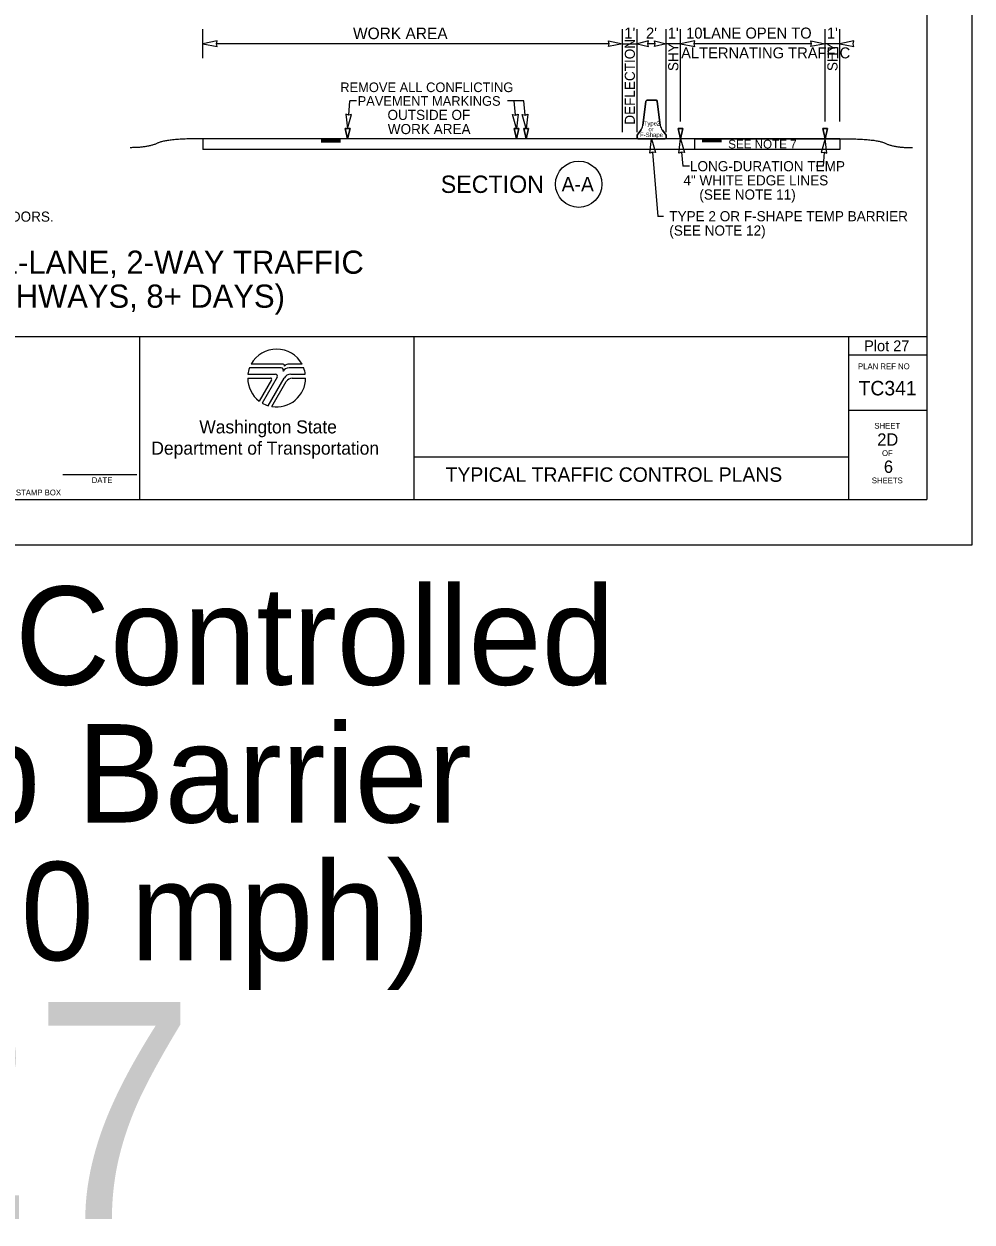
# Model space of a CAD drawing. Extents: x 99977 to 100176, y 99905 to 100011.
# Drawn here: x 100129.51 to 100136.06, y 99935.01 to 99943.29 of the extents above; entities that cross this region are included whole.
import ezdxf

# ---------------------------------------------------------------- set-up
doc = ezdxf.new("R2010")
doc.units = 0
for name, color, linetype in [('SH_DE_DetailHeading1Text', 7, 'Continuous'), ('SH_GI_GeneralNotesBodyText', 7, 'Continuous'), ('SH_GI_PlotLimits', 7, 'Continuous'), ('SH_GI_SheetBorder', 7, 'Continuous'), ('SH_GI_SheetLocationText', 7, 'Continuous'), ('SH_GI_SheetTextInCells', 7, 'Continuous'), ('SH_GI_TitleBlockText', 7, 'Continuous'), ('SH_GI_WSDOTLogo', 7, 'Continuous'), ('TR_WZ_BarrierDoubleFaceElev', 7, 'Continuous'), ('TR_WZ_WorkZoneDetails', 7, 'Continuous'), ('TR_WZ_WorkZoneTextCurrent', 7, 'Continuous')]:
    doc.layers.add(name, color=color, linetype=linetype)

msp = doc.modelspace()

# ---------------------------------------------------------------- linework, layer by layer
at = {"layer": 'SH_GI_PlotLimits'}
msp.add_lwpolyline([(100119.0625, 99939.6875), (100136.0625, 99939.6875), (100136.0625, 99950.6875), (100119.0625, 99950.6875)], close=True, dxfattribs=at)
at = {"layer": 'SH_GI_SheetBorder'}
for p, q in [((100135.75, 99950.375), (100135.75, 99940)), ((100120, 99941.1259), (100135.75, 99941.1259)), ((100130.3089, 99941.1259), (100130.3089, 99940)), ((100132.2055, 99941.1259), (100132.2055, 99940)), ((100135.2079, 99941.1259), (100135.2079, 99940)), ((100135.2079, 99941.0008), (100135.75, 99941.0008)), ((100135.2079, 99940.6176), (100135.75, 99940.6176)), ((100132.2055, 99940.2955), (100135.2079, 99940.2955)), ((100129.7797, 99940.1733), (100130.2914, 99940.1733)), ((100120, 99940), (100135.75, 99940))]:
    msp.add_line(p, q, dxfattribs=at)
at = {"layer": 'SH_GI_WSDOTLogo'}
for p, q in [((100131.303, 99940.9354), (100131.0815, 99940.9354)), ((100131.433, 99940.9354), (100131.3351, 99940.9354)), ((100131.0572, 99940.84), (100131.2148, 99940.84)), ((100131.059, 99940.8661), (100131.2496, 99940.8661)), ((100131.2894, 99940.9094), (100131.0697, 99940.9094)), ((100131.261, 99940.8464), (100131.1567, 99940.6672)), ((100131.1989, 99940.6487), (100131.3089, 99940.839)), ((100131.343, 99940.9094), (100131.3429, 99940.9094)), ((100131.4448, 99940.9094), (100131.343, 99940.9094)), ((100131.3558, 99940.8661), (100131.4555, 99940.8661)), ((100131.3655, 99940.8394), (100131.4572, 99940.8394)), ((100131.222, 99940.8277), (100131.1364, 99940.6807)), ((100131.2244, 99940.6428), (100131.3242, 99940.8156))]:
    msp.add_line(p, q, dxfattribs=at)
for centre, radius, start, end in [((100131.2572, 99940.84), 0.2, 28.47865, 151.53204), ((100131.303, 99940.9263), 0.00903, 329.87418, 90.00328), ((100131.3352, 99940.9066), 0.0287, 90.00721, 148.16763), ((100131.2572, 99940.84), 0.2, 179.99864, 232.84327), ((100131.2572, 99940.84), 0.2, 159.69598, 172.50569), ((100131.2149, 99940.8318), 0.0082, 329.74356, 90), ((100131.2572, 99940.84), 0.2, 260.54554, 359.80857), ((100131.2497, 99940.853), 0.0131, 329.76834, 90), ((100131.2894, 99940.8946), 0.0148, 327.8418, 89.99855), ((100131.3429, 99940.861), 0.0484, 89.99529, 147.82376), ((100131.3558, 99940.8119), 0.0542, 90, 149.99738), ((100131.3654, 99940.7918), 0.0476, 90, 150.05432), ((100131.2572, 99940.84), 0.2, 7.49431, 20.29406), ((100131.2572, 99940.84), 0.2, 239.79292, 253.0448)]:
    msp.add_arc(centre, radius, start, end, dxfattribs=at)
at = {"layer": 'TR_WZ_BarrierDoubleFaceElev'}
for p, q in [((100133.7885, 99942.586), (100133.8083, 99942.7548)), ((100133.8083, 99942.7548), (100133.7885, 99942.586)), ((100133.8083, 99942.7548), (100133.8145, 99942.761)), ((100133.8145, 99942.761), (100133.8083, 99942.7548)), ((100133.8145, 99942.761), (100133.8812, 99942.761)), ((100133.8812, 99942.761), (100133.8145, 99942.761)), ((100133.8812, 99942.761), (100133.8875, 99942.7548)), ((100133.8875, 99942.7548), (100133.8812, 99942.761)), ((100133.8875, 99942.7548), (100133.9073, 99942.586)), ((100133.9073, 99942.586), (100133.8875, 99942.7548)), ((100133.7479, 99942.5194), (100133.7729, 99942.5527)), ((100133.7729, 99942.5527), (100133.7479, 99942.5194)), ((100133.7479, 99942.5006), (100133.7479, 99942.5194)), ((100133.7479, 99942.5194), (100133.7479, 99942.5006)), ((100133.7541, 99942.4944), (100133.7479, 99942.5006)), ((100133.7479, 99942.5006), (100133.7541, 99942.4944)), ((100133.9416, 99942.4944), (100133.7541, 99942.4944)), ((100133.7541, 99942.4944), (100133.9416, 99942.4944)), ((100133.9229, 99942.5527), (100133.9479, 99942.5194)), ((100133.9479, 99942.5194), (100133.9229, 99942.5527)), ((100133.9479, 99942.5006), (100133.9416, 99942.4944)), ((100133.9416, 99942.4944), (100133.9479, 99942.5006)), ((100133.9479, 99942.5194), (100133.9479, 99942.5006)), ((100133.9479, 99942.5006), (100133.9479, 99942.5194))]:
    msp.add_line(p, q, dxfattribs=at)
for centre, start, end in [((100133.7071, 99942.6039), 322.1243, 347.64603), ((100133.7071, 99942.6039), 322.1243, 347.64603), ((100133.9887, 99942.6039), 192.35397, 217.8757), ((100133.9887, 99942.6039), 192.35397, 217.8757)]:
    msp.add_arc(centre, 0.0833, start, end, dxfattribs=at)
at = {"layer": 'TR_WZ_WorkZoneDetails'}
for p, q in [((100130.7479, 99943.0504), (100130.7479, 99943.2504)), ((100133.6479, 99942.5394), (100133.6479, 99943.2504)), ((100133.7479, 99942.5394), (100133.7479, 99943.2504)), ((100133.9479, 99942.5394), (100133.9479, 99943.2504)), ((100134.0479, 99942.6142), (100134.0479, 99943.2504)), ((100135.0479, 99942.6142), (100135.0479, 99943.2504)), ((100135.1479, 99942.6142), (100135.1479, 99943.2504)), ((100133.5542, 99943.1504), (100130.8416, 99943.1504)), ((100133.6479, 99943.1504), (100133.7479, 99943.1504)), ((100133.8729, 99943.1504), (100133.8229, 99943.1504)), ((100134.0479, 99943.1504), (100133.9479, 99943.1504)), ((100134.9542, 99943.1504), (100134.1416, 99943.1504)), ((100135.1479, 99943.1504), (100135.0479, 99943.1504)), ((100131.7553, 99942.6576), (100131.763, 99942.7552)), ((100131.8092, 99942.7552), (100131.763, 99942.7552)), ((100132.966, 99942.7552), (100132.8531, 99942.7552)), ((100132.9071, 99942.6576), (100132.8993, 99942.7552)), ((100132.9737, 99942.6576), (100132.966, 99942.7552)), ((100130.7479, 99942.4944), (100130.7479, 99942.4194)), ((100135.1479, 99942.4944), (100130.7479, 99942.4944)), ((100135.1479, 99942.4944), (100135.1479, 99942.4194)), ((100135.1479, 99942.4194), (100130.7479, 99942.4194)), ((100131.5649, 99942.4891), (100131.6979, 99942.4891)), ((100131.5649, 99942.4835), (100131.6979, 99942.4835)), ((100131.5649, 99942.4779), (100131.6979, 99942.4779)), ((100131.5649, 99942.4726), (100131.6979, 99942.4726)), ((100134.3309, 99942.4887), (100134.1979, 99942.4887)), ((100134.3309, 99942.4831), (100134.1979, 99942.4831)), ((100134.3309, 99942.4774), (100134.1979, 99942.4774)), ((100134.3309, 99942.4722), (100134.1979, 99942.4722)), ((100133.8553, 99942.4009), (100133.8906, 99941.9574)), ((100134.0553, 99942.4009), (100134.0631, 99942.3034)), ((100135.0404, 99942.4009), (100135.0327, 99942.3034)), ((100134.1092, 99942.3034), (100134.0631, 99942.3034)), ((100135.0327, 99942.3034), (100134.9865, 99942.3034)), ((100133.9306, 99941.9574), (100133.8906, 99941.9574))]:
    msp.add_line(p, q, dxfattribs=at)
for points in [[(100130.7479, 99943.1504), (100130.8461, 99943.1312), (100130.8416, 99943.1504), (100130.8461, 99943.1697)], [(100133.6479, 99943.1504), (100133.5496, 99943.1312), (100133.5542, 99943.1504), (100133.5496, 99943.1697)], [(100133.7479, 99943.1504), (100133.8265, 99943.1312), (100133.8229, 99943.1504), (100133.8265, 99943.1697)], [(100133.9479, 99943.1504), (100133.8693, 99943.1312), (100133.8729, 99943.1504), (100133.8693, 99943.1697)], [(100134.0479, 99943.1504), (100134.1462, 99943.1312), (100134.1416, 99943.1504), (100134.1462, 99943.1697)], [(100135.0479, 99943.1504), (100134.9496, 99943.1312), (100134.9542, 99943.1504), (100134.9496, 99943.1697)], [(100135.1479, 99943.1504), (100135.2462, 99943.1312), (100135.2416, 99943.1504), (100135.2462, 99943.1697)], [(100131.7478, 99942.5642), (100131.7748, 99942.6606), (100131.7552, 99942.6576), (100131.7363, 99942.6637)], [(100132.9145, 99942.5642), (100132.8875, 99942.6606), (100132.9071, 99942.6576), (100132.926, 99942.6637)], [(100132.9812, 99942.5642), (100132.9542, 99942.6606), (100132.9738, 99942.6576), (100132.9926, 99942.6637)], [(100131.7479, 99942.4944), (100131.7312, 99942.5642), (100131.7645, 99942.5642)], [(100132.9145, 99942.4944), (100132.8978, 99942.5642), (100132.9312, 99942.5642)], [(100132.9812, 99942.4944), (100132.9645, 99942.5642), (100132.9978, 99942.5642)], [(100133.8479, 99942.4944), (100133.8748, 99942.3979), (100133.8553, 99942.4009), (100133.8364, 99942.3949)], [(100134.0479, 99942.4944), (100134.0312, 99942.5642), (100134.0645, 99942.5642)], [(100134.0479, 99942.4944), (100134.0748, 99942.3979), (100134.0553, 99942.4009), (100134.0364, 99942.3949)], [(100134.1479, 99942.4944), (100135.1479, 99942.4944), (100135.1479, 99942.4194), (100134.1479, 99942.4194)], [(100134.1479, 99942.4944), (100135.1479, 99942.4944), (100135.1479, 99942.4194), (100134.1479, 99942.4194)], [(100135.0479, 99942.4944), (100135.0209, 99942.3979), (100135.0405, 99942.4009), (100135.0593, 99942.3949)], [(100135.0479, 99942.4944), (100135.0312, 99942.5642), (100135.0645, 99942.5642)]]:
    msp.add_lwpolyline(points, close=True, dxfattribs=at)
for points in [[(100131.7645, 99942.5642), (100131.7312, 99942.5642), (100131.7479, 99942.4944), (100131.7645, 99942.5642)], [(100132.9312, 99942.5642), (100132.8978, 99942.5642), (100132.9145, 99942.4944), (100132.9312, 99942.5642)], [(100132.9978, 99942.5642), (100132.9645, 99942.5642), (100132.9812, 99942.4944), (100132.9978, 99942.5642)], [(100134.0645, 99942.5642), (100134.0312, 99942.5642), (100134.0479, 99942.4944), (100134.0645, 99942.5642)], [(100135.0645, 99942.5642), (100135.0312, 99942.5642), (100135.0479, 99942.4944), (100135.0645, 99942.5642)]]:
    msp.add_lwpolyline(points, dxfattribs=at)
msp.add_circle((100133.3444, 99942.1794), 0.16, dxfattribs=at)
for points in [[(100130.7479, 99942.4944), (100130.4967, 99942.4944), (100130.3712, 99942.4322), (100130.2457, 99942.4322)], [(100135.1479, 99942.4944), (100135.399, 99942.4945), (100135.5245, 99942.4324), (100135.65, 99942.4325)]]:
    msp.add_open_spline(points, degree=2, dxfattribs=at)

# ---------------------------------------------------------------- texts
at = {"layer": 'SH_DE_DetailHeading1Text'}
for s, p in [('SIMPLE TEMPORARY SIGNAL-CONTROLLED ALTERNATING 1-LANE, 2-WAY TRAFFIC', (100123.1573, 99941.5606)), ('25 WZSL + TEMP BARRIER + RUMBLE STRIPS (60 MPH HIGHWAYS, 8+ DAYS)', (100123.4023, 99941.3259))]:
    msp.add_text(s, height=0.16, rotation=360, dxfattribs=at).set_placement(p)
at = {"layer": 'SH_GI_GeneralNotesBodyText'}
msp.add_text('ROADWAY WIDTH RESTRICTIONS. 30 DAY NOTICE REQUIRED ON MAJOR FREIGHT CORRIDORS.', height=0.07, rotation=360, dxfattribs=at).set_placement((100125.3222, 99941.9206))
at = {"layer": 'SH_GI_SheetBorder'}
msp.add_text('PLAN REF NO', height=0.040032, dxfattribs=at).set_placement((100135.2747, 99940.9008))
at = {"layer": 'SH_GI_SheetLocationText'}
for s, height, p in [('Plot 27', 0.075, (100135.3171, 99941.025)), (' Temp Signal-Controlled', 0.68, (100123.7893, 99938.7191)), ('Alt Traffic w/ Temp Barrier', 0.68, (100122.0459, 99937.7671)), ('& Rumble Strips (60 mph)', 0.68, (100121.8582, 99936.8151)), ('Plot 27', 1.5, (100124.4483, 99935.0267))]:
    msp.add_text(s, height=height, dxfattribs=at).set_placement(p)
at = {"layer": 'SH_GI_SheetTextInCells'}
for s, height, p in [('Washington State', 0.090072, (100130.7229, 99940.4571)), ('SHEET', 0.04003, (100135.3877, 99940.4896)), ('Department of Transportation', 0.090072, (100130.3916, 99940.3101)), ('OF', 0.04003, (100135.4406, 99940.3008)), ('DATE', 0.04003, (100129.9794, 99940.1141)), ('SHEETS', 0.04003, (100135.3698, 99940.112)), ('P.E. STAMP BOX', 0.040032, (100129.339, 99940.0286))]:
    msp.add_text(s, height=height, dxfattribs=at).set_placement(p)
at = {"layer": 'SH_GI_TitleBlockText'}
for s, height, p in [('TC341', 0.1, (100135.2784, 99940.72)), ('2D', 0.085, (100135.4076, 99940.3723)), ('6', 0.085, (100135.4534, 99940.1843)), ('TYPICAL TRAFFIC CONTROL PLANS', 0.1, (100132.4251, 99940.1224))]:
    msp.add_text(s, height=height, dxfattribs=at).set_placement(p)
at = {"layer": 'TR_WZ_BarrierDoubleFaceElev'}
for s, p in [('Type', (100133.7937, 99942.5853)), ('2', (100133.8828, 99942.5853)), ('F-Shape', (100133.7684, 99942.506)), ('or', (100133.8264, 99942.5456))]:
    msp.add_text(s, height=0.03, dxfattribs=at).set_placement(p)
at = {"layer": 'TR_WZ_WorkZoneDetails'}
for s, height, p in [('WORK AREA', 0.08, (100131.785, 99943.1824)), ("1'", 0.076, (100133.6599, 99943.1864)), ("2'", 0.076, (100133.8095, 99943.1864)), ("1'", 0.076, (100133.9599, 99943.1864)), ("10'", 0.076, (100134.0867, 99943.1864)), (' LANE OPEN TO', 0.076, (100134.1748, 99943.1864)), ("1'", 0.076, (100135.0595, 99943.1864)), ('ALTERNATING TRAFFIC', 0.076, (100134.0522, 99943.0496))]:
    msp.add_text(s, height=height, dxfattribs=at).set_placement(p)
for s, height, rotation, p in [('DEFLECTION', 0.07, 90, (100133.7329, 99942.591)), ('SHY', 0.07, 90, (100134.0329, 99942.9617)), ('SHY', 0.07, 90, (100135.1329, 99942.9617)), ('SECTION', 0.12, 360, (100132.3913, 99942.1194)), ('A-A', 0.1, 360, (100133.2265, 99942.1294))]:
    msp.add_text(s, height=height, rotation=rotation, dxfattribs=at).set_placement(p)
at = {"layer": 'TR_WZ_WorkZoneTextCurrent'}
for s, height, p in [('REMOVE ALL CONFLICTING', 0.0665, (100131.6969, 99942.8164)), ('PAVEMENT MARKINGS', 0.0665, (100131.8168, 99942.7219)), ('OUTSIDE OF', 0.07, (100132.0233, 99942.6239)), ('WORK AREA', 0.07, (100132.0253, 99942.5259)), ('SEE NOTE 7', 0.06, (100134.3778, 99942.4269)), ('LONG-DURATION TEMP', 0.07, (100134.1132, 99942.2694)), ('4" WHITE EDGE LINES', 0.07, (100134.068, 99942.1714)), ('(SEE NOTE 11)', 0.07, (100134.1784, 99942.0734)), ('TYPE 2 OR F-SHAPE TEMP BARRIER', 0.07, (100133.9706, 99941.9234)), ('(SEE NOTE 12)', 0.07, (100133.9706, 99941.8246))]:
    msp.add_text(s, height=height, dxfattribs=at).set_placement(p)

doc.saveas('drawing.dxf')
